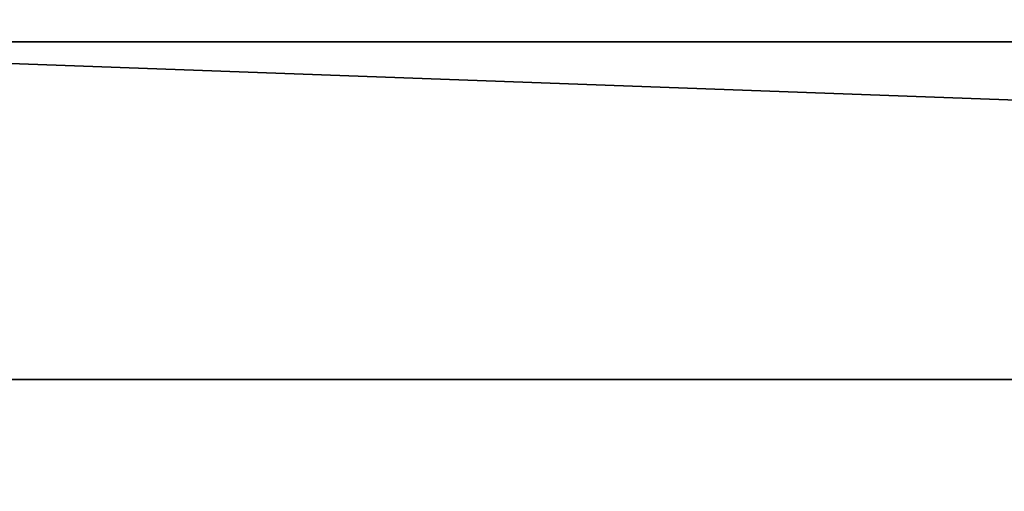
# Model space of a CAD drawing. Header units: inches. Extents: x 15 to 546804, y -66 to 267312.
# Tile 416 of 478: x 433514 to 433631, y 134672 to 134728. Entities that reach past the tile are written whole.
import ezdxf

# ---------------------------------------------------------------- set-up
doc = ezdxf.new("R2010")
doc.units = ezdxf.units.IN
doc.header["$MEASUREMENT"] = 0

msp = doc.modelspace()

# ---------------------------------------------------------------- linework, layer by layer
for p, q in [((433442.2, 134725.71, 2950), (434542.2, 134725.71, 2950)), ((434542.2, 134725.71, 325.83), (433442.2, 134725.71, 325.83)), ((433442.2, 134685.71, 2950), (434542.2, 134685.71, 2950)), ((434542.2, 134685.71, 325.83), (433442.2, 134685.71, 325.83))]:
    msp.add_line(p, q)
at = {"color": 7, "invisible_edges": 1}
for points in [[(433392.2, 134655.71, 3000), (434592.2, 135105.71, 3000), (433392.2, 135105.71, 3000)], [(434592.2, 135105.71, 3000), (433392.2, 134655.71, 3000), (434592.2, 134655.71, 3000)], [(434542.2, 135105.71, 2950), (433442.2, 134655.71, 2950), (433442.2, 135105.71, 2950)], [(433442.2, 134655.71, 2950), (434542.2, 135105.71, 2950), (434542.2, 134655.71, 2950)]]:
    msp.add_3dface(points, dxfattribs=at)
at = {"invisible_edges": 1}
for points in [[(433442.2, 134725.71, 325.83), (434542.2, 134685.71, 325.83), (433442.2, 134685.71, 325.83)], [(434542.2, 134685.71, 325.83), (433442.2, 134725.71, 325.83), (434542.2, 134725.71, 325.83)]]:
    msp.add_3dface(points, dxfattribs=at)

# ---------------------------------------------------------------- meshes
mesh = msp.add_polyface()
corners = [(433442.2, 134725.71, 325.83), (434542.2, 134725.71, 2950), (434542.2, 134725.71, 325.83), (433442.2, 134725.71, 2950)]
mesh.append_faces([[corners[k] for k in face] for face in [(0, 1, 2), (1, 0, 3)]], dxfattribs={"vtx0": -1})
mesh = msp.add_polyface()
corners = [(434542.2, 134685.71, 2950), (433442.2, 134725.71, 2950), (433442.2, 134685.71, 2950), (434542.2, 134725.71, 2950)]
mesh.append_faces([[corners[k] for k in face] for face in [(0, 1, 2), (1, 0, 3)]], dxfattribs={"vtx0": -1})
mesh = msp.add_polyface()
corners = [(434542.2, 134685.71, 2950), (433442.2, 134685.71, 325.83), (434542.2, 134685.71, 325.83), (433442.2, 134685.71, 2950)]
mesh.append_faces([[corners[k] for k in face] for face in [(0, 1, 2), (1, 0, 3)]], dxfattribs={"vtx0": -1})

doc.saveas('drawing.dxf')
